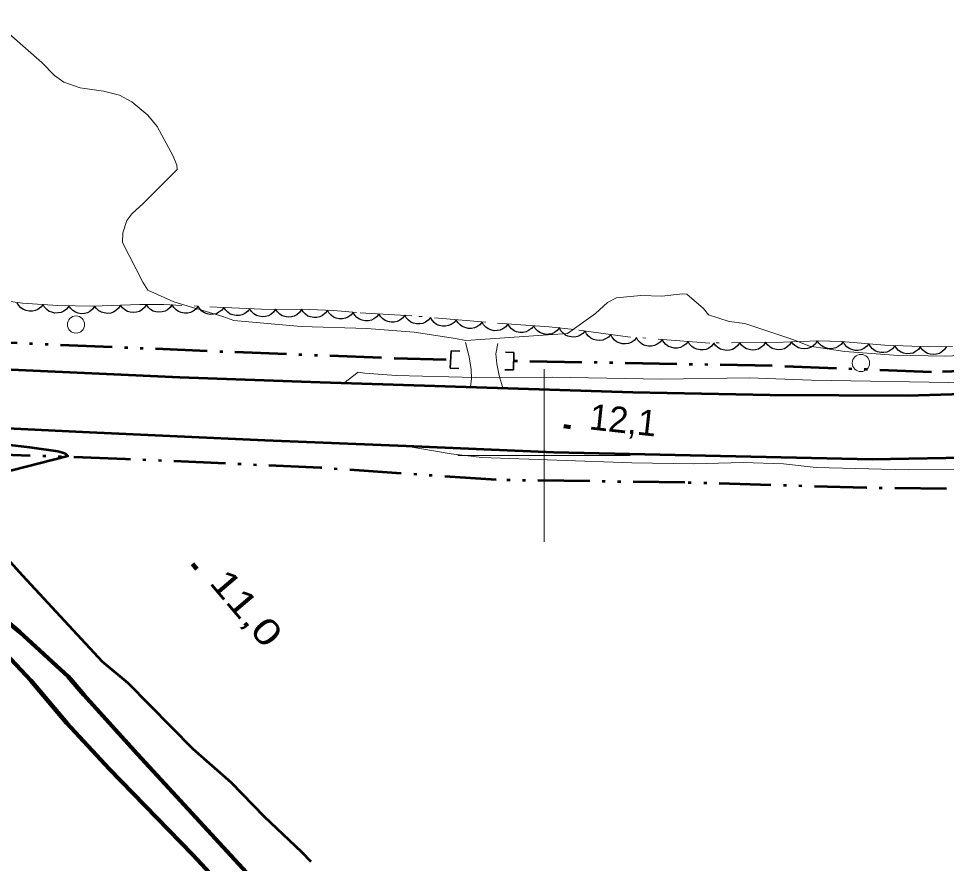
# Model space of a CAD drawing. Extents: x 386081 to 389416, y 5130568 to 5134082.
# Drawn here: x 387339.1 to 387446.7, y 5133752.7 to 5133850.7 of the extents above; entities that cross this region are included whole.
import ezdxf

# ---------------------------------------------------------------- set-up
doc = ezdxf.new("R2010")
doc.units = 0
doc.header["$LTSCALE"] = 1.2
for name, pattern in [('DASH_DOUBLE_DOT', [9.2, 5, -1.2, 0.3, -1.2, 0.3, -1.2]), ('DOT_DASHED', [7.7, 5, -1.2, 0.3, -1.2]), ('LONG_DASHED', [7.5, 6, -1.5]), ('MEDIUM_DASHED', [4.5, 3, -1.5])]:
    doc.linetypes.add(name, pattern=pattern)
for name, color, linetype, lineweight in [('1', 7, 'Continuous', 53), ('19', 7, 'Continuous', 13), ('2', 7, 'Continuous', 13), ('21', 7, 'LONG_DASHED', 35), ('26', 7, 'Continuous', 35), ('3', 7, 'Continuous', 140), ('36', 7, 'Continuous', 13), ('4', 7, 'DASH_DOUBLE_DOT', 53), ('44', 7, 'Continuous', 25), ('61', 7, 'Continuous', 13)]:
    doc.layers.add(name, color=color, linetype=linetype, lineweight=lineweight)

msp = doc.modelspace()

# ---------------------------------------------------------------- linework, layer by layer
at = {"layer": '1'}
for points in [[(387328.23, 5133802.4), (387340.31, 5133800.98), (387343.59, 5133800.5), (387344.43, 5133800.28)], [(387344.43, 5133800.28), (387344.78, 5133799.94), (387338.28, 5133798.28), (387334.24, 5133797.47), (387333, 5133797.12), (387332.58, 5133796.88), (387332.38, 5133796.15), (387333.57, 5133793.37), (387334.07, 5133792.49), (387334.8, 5133791.94), (387337.75, 5133788.08), (387339.51, 5133786.08), (387348.75, 5133776.12), (387351.72, 5133773.64), (387359.25, 5133765.99), (387363.66, 5133762.13), (387367.52, 5133758.15), (387371.88, 5133754.08), (387372.95, 5133752.96)]]:
    msp.add_lwpolyline(points, dxfattribs=at)
at = {"layer": '19', "linetype": 'MEDIUM_DASHED'}
for points in [[(387390.89, 5133813.12), (387391.31, 5133811.45), (387391.55, 5133809.99), (387391.57, 5133808.92), (387391.46, 5133807.92)], [(387395.22, 5133807.8), (387394.78, 5133809.28), (387394.52, 5133810.63), (387394.39, 5133811.79), (387394.62, 5133812.98)]]:
    msp.add_lwpolyline(points, dxfattribs=at)
at = {"layer": '2', "linetype": 'LONG_DASHED'}
msp.add_lwpolyline([(387355.14, 5133838.13), (387354.04, 5133839.45), (387352.19, 5133841), (387350.75, 5133841.79), (387348.91, 5133842.26), (387346.19, 5133842.63), (387344.31, 5133843.3), (387343.24, 5133844.07), (387341.74, 5133845.55), (387335.95, 5133850.66)], dxfattribs=at)
at = {"layer": '2'}
for points in [[(387376.78, 5133808.38), (387378.43, 5133809.67), (387379.21, 5133809.54), (387382.85, 5133809.3), (387392.02, 5133809.04), (387400.95, 5133809.09), (387413.63, 5133808.84), (387423.8, 5133809), (387431.02, 5133808.74), (387449.22, 5133808.43), (387454.99, 5133808.65), (387466.34, 5133809.44), (387470.07, 5133810.05), (387482.95, 5133812.47), (387488, 5133813.76), (387509.52, 5133819.67), (387513.08, 5133820.99), (387520.28, 5133823.98), (387530.46, 5133828.55), (387533.38, 5133830.25), (387537.24, 5133832.11), (387541.6, 5133834.57), (387553.52, 5133841.65), (387556.73, 5133843.82)], [(387458.22, 5133812.05), (387446.51, 5133811.54), (387440.57, 5133811.65), (387434.9, 5133812.05), (387430.79, 5133812.68), (387428.95, 5133813.42), (387423.27, 5133815.3), (387421.46, 5133815.53), (387419.06, 5133816.33), (387418.5, 5133817.04), (387416.56, 5133818.72), (387416.07, 5133818.74), (387413.64, 5133818.47), (387411.23, 5133818.57), (387408.4, 5133818.3), (387407.35, 5133817.73), (387405.97, 5133816.47), (387402.71, 5133814.17), (387390.91, 5133813.34), (387389.73, 5133813.59), (387384.93, 5133814.29), (387379.45, 5133814.74), (387371.81, 5133814.98), (387364.01, 5133815.66), (387362.74, 5133816.13), (387357.05, 5133817.83), (387354.06, 5133819.19), (387353.48, 5133820.12), (387351.12, 5133824.72), (387351.13, 5133825.82), (387351.61, 5133827.26), (387352.18, 5133828.04), (387353.49, 5133829.21), (387357.43, 5133833.17), (387357.42, 5133833.65), (387356.98, 5133834.7), (387355.14, 5133838.13)], [(387502.11, 5133805.25), (387500.39, 5133804.74), (387495.42, 5133802.92), (387491.95, 5133802.05), (387488.11, 5133801.41), (387475.49, 5133799.73), (387472.98, 5133799.76), (387467.84, 5133799.51), (387465.16, 5133799.09), (387458.28, 5133798.4), (387456.01, 5133798.54), (387452.53, 5133798.41), (387442.22, 5133798.34), (387431.56, 5133798.62), (387427.75, 5133799.05), (387423.08, 5133799.21), (387417.35, 5133799.05), (387410.18, 5133799.17), (387392.79, 5133799.76), (387389.24, 5133800.19), (387384.02, 5133801.11)]]:
    msp.add_lwpolyline(points, dxfattribs=at)
at = {"layer": '21', "linetype": 'Continuous', "lineweight": 53}
for points in [[(387558.09, 5133842.2), (387552.15, 5133838.26), (387543.95, 5133833.38), (387534.72, 5133828.44), (387521.1, 5133822.34), (387508.7, 5133817.51), (387497.42, 5133814.01), (387487.53, 5133811.51), (387476.98, 5133809.38), (387468.56, 5133808.09), (387458.9, 5133807.42), (387442.15, 5133806.91), (387426.22, 5133806.99), (387410.3, 5133807.32), (387374.05, 5133808.46), (387357.75, 5133809.07), (387321.99, 5133810.69)], [(387562.3, 5133837.19), (387555.53, 5133833.17), (387547.46, 5133828.24), (387538.77, 5133823.49), (387530.43, 5133819.18), (387521.29, 5133815.22), (387511.11, 5133811.21), (387501.55, 5133808.16), (387489.76, 5133805.03), (387480.96, 5133803.05), (387470.42, 5133801.48), (387459.93, 5133800.26), (387450.86, 5133799.76), (387438.04, 5133799.53), (387401.14, 5133800.34), (387384.02, 5133801.11), (387367.6, 5133801.74), (387347.27, 5133802.68), (387309.9, 5133804.48)]]:
    msp.add_lwpolyline(points, dxfattribs=at)
at = {"layer": '26'}
for p, q in [((387389.11, 5133810.14), (387389.22, 5133812.15)), ((387389.22, 5133812.15), (387390.22, 5133812.1)), ((387396.51, 5133811.94), (387395.51, 5133811.97)), ((387396.51, 5133811.94), (387396.46, 5133809.93)), ((387389.11, 5133810.14), (387390.11, 5133810.09)), ((387396.46, 5133809.93), (387395.46, 5133809.95))]:
    msp.add_line(p, q, dxfattribs=at)
at = {"layer": '3'}
for p, q in [((387402.28, 5133803.4), (387403.07, 5133803.31)), ((387359.23, 5133787.45), (387359.74, 5133786.84))]:
    msp.add_line(p, q, dxfattribs=at)
at = {"layer": '36'}
for centre in [(387345.718, 5133815.19), (387436.748, 5133810.73)]:
    msp.add_circle(centre, 1, dxfattribs=at)
at = {"layer": '4'}
for points in [[(387556.06, 5133844.62), (387548.28, 5133839.38), (387534.92, 5133831.66), (387522.56, 5133826.11), (387509.03, 5133820.87), (387493.64, 5133816.22), (387478.07, 5133812.75), (387463.23, 5133810.34), (387444.93, 5133809.67), (387426.44, 5133810.4), (387396.49, 5133810.95)], [(387183.56, 5133819.75), (387196.55, 5133819.36), (387213.16, 5133818.63), (387236.7, 5133817.44), (387257.34, 5133817.01), (387277.69, 5133816.04), (387292.7, 5133815.69), (387306.57, 5133814.98), (387321.86, 5133813.78), (387364.13, 5133812.01), (387382.65, 5133811.3), (387389.17, 5133811.13)], [(387500.12, 5133802.55), (387498.31, 5133801.83), (387489.13, 5133799.22), (387477.7, 5133797.24), (387457.7, 5133796.05), (387437.35, 5133796.25), (387416.33, 5133796.86), (387394.46, 5133797.17), (387374.09, 5133798.57), (387351.45, 5133799.59), (387330.72, 5133800.34), (387317.35, 5133801.17), (387321.75, 5133794.48), (387324, 5133791.94), (387327.9, 5133788.04)]]:
    msp.add_lwpolyline(points, dxfattribs=at)
at = {"layer": '4', "linetype": 'Continuous', "lineweight": 90}
for points in [[(387375.41, 5133740.9), (387352.85, 5133765.38), (387346.64, 5133772.25), (387344.82, 5133774.4), (387339.19, 5133779.53), (387337.54, 5133780.91)], [(387337.63, 5133776.98), (387340.49, 5133773.91), (387344.67, 5133768.99), (387349.58, 5133763.69), (387359.21, 5133753.76), (387368.92, 5133743.34)]]:
    msp.add_lwpolyline(points, dxfattribs=at)
at = {"layer": '44', "linetype": 'DOT_DASHED', "lineweight": 13}
msp.add_lwpolyline([(387447.37, 5133812.66), (387444.73, 5133812.59), (387439.53, 5133812.8), (387434.45, 5133813.23), (387431.83, 5133813.32), (387427.74, 5133813.16), (387419.23, 5133813.05), (387409.98, 5133813.74), (387403.49, 5133814.61), (387400.58, 5133814.92), (387393.26, 5133815.45), (387384.67, 5133816.21), (387378.24, 5133816.57), (387375.63, 5133816.8), (387372.77, 5133816.92), (387367.22, 5133816.98), (387355.92, 5133817.51), (387353.12, 5133817.5), (387347.65, 5133817.32), (387343.61, 5133817.4), (387339.5, 5133817.68), (387335.61, 5133818.18)], dxfattribs=at)
at = {"layer": '44'}
for points in [[(387341.89, 5133817.52), (387341.63, 5133817.19), (387341.3, 5133816.95), (387341.01, 5133816.8), (387340.66, 5133816.73), (387340.29, 5133816.73), (387339.92, 5133816.82), (387339.61, 5133816.93), (387339.33, 5133817.14), (387339.08, 5133817.41), (387338.9, 5133817.72)], [(387344.88, 5133817.31), (387344.62, 5133816.98), (387344.29, 5133816.75), (387344, 5133816.6), (387343.65, 5133816.53), (387343.28, 5133816.52), (387342.91, 5133816.61), (387342.6, 5133816.72), (387342.32, 5133816.94), (387342.07, 5133817.21), (387341.89, 5133817.52)], [(387347.88, 5133817.32), (387347.64, 5133816.97), (387347.32, 5133816.72), (387347.04, 5133816.56), (387346.69, 5133816.47), (387346.33, 5133816.45), (387345.95, 5133816.52), (387345.64, 5133816.62), (387345.35, 5133816.82), (387345.08, 5133817.07), (387344.88, 5133817.37)], [(387350.88, 5133817.43), (387350.66, 5133817.07), (387350.35, 5133816.81), (387350.08, 5133816.63), (387349.74, 5133816.52), (387349.37, 5133816.48), (387348.99, 5133816.53), (387348.68, 5133816.61), (387348.38, 5133816.79), (387348.09, 5133817.04), (387347.88, 5133817.33)], [(387353.88, 5133817.53), (387353.66, 5133817.17), (387353.35, 5133816.91), (387353.07, 5133816.72), (387352.74, 5133816.62), (387352.37, 5133816.58), (387351.99, 5133816.63), (387351.67, 5133816.71), (387351.37, 5133816.89), (387351.09, 5133817.14), (387350.88, 5133817.43)], [(387356.88, 5133817.51), (387356.65, 5133817.17), (387356.33, 5133816.91), (387356.05, 5133816.74), (387355.71, 5133816.65), (387355.34, 5133816.61), (387354.97, 5133816.67), (387354.65, 5133816.76), (387354.36, 5133816.95), (387354.08, 5133817.21), (387353.88, 5133817.5)], [(387359.88, 5133817.32), (387359.63, 5133816.99), (387359.3, 5133816.75), (387359.01, 5133816.59), (387358.66, 5133816.52), (387358.3, 5133816.5), (387357.92, 5133816.58), (387357.61, 5133816.69), (387357.33, 5133816.89), (387357.07, 5133817.16), (387356.88, 5133817.47)], [(387362.87, 5133817.18), (387362.62, 5133816.85), (387362.3, 5133816.61), (387362.01, 5133816.45), (387361.66, 5133816.38), (387361.29, 5133816.36), (387360.92, 5133816.44), (387360.61, 5133816.55), (387360.32, 5133816.75), (387360.06, 5133817.02), (387359.88, 5133817.32)], [(387365.87, 5133817.04), (387365.62, 5133816.71), (387365.29, 5133816.47), (387365, 5133816.31), (387364.66, 5133816.24), (387364.29, 5133816.22), (387363.91, 5133816.3), (387363.61, 5133816.4), (387363.32, 5133816.61), (387363.06, 5133816.88), (387362.87, 5133817.18)], [(387368.87, 5133816.96), (387368.63, 5133816.62), (387368.31, 5133816.37), (387368.03, 5133816.2), (387367.69, 5133816.11), (387367.32, 5133816.08), (387366.94, 5133816.15), (387366.63, 5133816.24), (387366.34, 5133816.44), (387366.07, 5133816.69), (387365.87, 5133816.99)], [(387371.87, 5133816.93), (387371.63, 5133816.59), (387371.31, 5133816.33), (387371.03, 5133816.16), (387370.69, 5133816.08), (387370.32, 5133816.05), (387369.94, 5133816.12), (387369.63, 5133816.21), (387369.34, 5133816.41), (387369.07, 5133816.66), (387368.87, 5133816.96)], [(387374.87, 5133816.83), (387374.62, 5133816.5), (387374.29, 5133816.25), (387374, 5133816.09), (387373.66, 5133816.02), (387373.29, 5133816), (387372.91, 5133816.08), (387372.6, 5133816.18), (387372.32, 5133816.39), (387372.06, 5133816.65), (387371.87, 5133816.96)], [(387377.86, 5133816.6), (387377.59, 5133816.28), (387377.26, 5133816.05), (387376.96, 5133815.91), (387376.61, 5133815.85), (387376.24, 5133815.85), (387375.87, 5133815.94), (387375.57, 5133816.06), (387375.29, 5133816.28), (387375.04, 5133816.55), (387374.87, 5133816.87)], [(387380.85, 5133816.42), (387380.6, 5133816.09), (387380.27, 5133815.85), (387379.98, 5133815.7), (387379.63, 5133815.63), (387379.26, 5133815.62), (387378.89, 5133815.7), (387378.58, 5133815.81), (387378.3, 5133816.02), (387378.04, 5133816.28), (387377.86, 5133816.59)], [(387383.85, 5133816.26), (387383.59, 5133815.92), (387383.26, 5133815.69), (387382.97, 5133815.53), (387382.63, 5133815.46), (387382.26, 5133815.45), (387381.88, 5133815.53), (387381.58, 5133815.64), (387381.29, 5133815.85), (387381.04, 5133816.11), (387380.85, 5133816.42)], [(387386.84, 5133816.02), (387386.57, 5133815.69), (387386.24, 5133815.47), (387385.94, 5133815.32), (387385.59, 5133815.26), (387385.22, 5133815.26), (387384.85, 5133815.36), (387384.55, 5133815.47), (387384.27, 5133815.69), (387384.02, 5133815.97), (387383.85, 5133816.28)], [(387389.82, 5133815.75), (387389.56, 5133815.43), (387389.22, 5133815.2), (387388.93, 5133815.06), (387388.58, 5133815), (387388.21, 5133815), (387387.84, 5133815.09), (387387.54, 5133815.21), (387387.26, 5133815.43), (387387.01, 5133815.7), (387386.84, 5133816.02)], [(387392.81, 5133815.49), (387392.55, 5133815.17), (387392.21, 5133814.94), (387391.92, 5133814.79), (387391.57, 5133814.73), (387391.2, 5133814.73), (387390.83, 5133814.83), (387390.52, 5133814.95), (387390.25, 5133815.16), (387390, 5133815.44), (387389.82, 5133815.75)], [(387395.8, 5133815.27), (387395.55, 5133814.94), (387395.21, 5133814.71), (387394.92, 5133814.55), (387394.57, 5133814.49), (387394.2, 5133814.48), (387393.83, 5133814.57), (387393.52, 5133814.68), (387393.25, 5133814.9), (387392.99, 5133815.17), (387392.81, 5133815.48)], [(387398.8, 5133815.05), (387398.54, 5133814.72), (387398.2, 5133814.49), (387397.91, 5133814.34), (387397.57, 5133814.27), (387397.2, 5133814.27), (387396.82, 5133814.36), (387396.52, 5133814.47), (387396.24, 5133814.68), (387395.98, 5133814.95), (387395.8, 5133815.27)], [(387401.79, 5133814.83), (387401.53, 5133814.5), (387401.2, 5133814.27), (387400.9, 5133814.12), (387400.56, 5133814.06), (387400.19, 5133814.05), (387399.82, 5133814.14), (387399.51, 5133814.25), (387399.23, 5133814.47), (387398.98, 5133814.74), (387398.8, 5133815.05)], [(387404.77, 5133814.47), (387404.5, 5133814.15), (387404.16, 5133813.93), (387403.86, 5133813.79), (387403.51, 5133813.74), (387403.14, 5133813.75), (387402.77, 5133813.85), (387402.47, 5133813.97), (387402.2, 5133814.19), (387401.95, 5133814.47), (387401.79, 5133814.79)], [(387407.74, 5133814.04), (387407.46, 5133813.73), (387407.11, 5133813.52), (387406.81, 5133813.38), (387406.46, 5133813.34), (387406.09, 5133813.36), (387405.73, 5133813.47), (387405.43, 5133813.6), (387405.16, 5133813.83), (387404.92, 5133814.12), (387404.76, 5133814.44)], [(387410.71, 5133813.64), (387410.43, 5133813.33), (387410.09, 5133813.12), (387409.78, 5133812.99), (387409.43, 5133812.94), (387409.07, 5133812.96), (387408.7, 5133813.07), (387408.4, 5133813.2), (387408.13, 5133813.43), (387407.9, 5133813.72), (387407.74, 5133814.04)], [(387413.71, 5133813.46), (387413.45, 5133813.13), (387413.11, 5133812.9), (387412.82, 5133812.75), (387412.47, 5133812.69), (387412.1, 5133812.68), (387411.73, 5133812.77), (387411.43, 5133812.89), (387411.15, 5133813.1), (387410.89, 5133813.37), (387410.72, 5133813.69)], [(387416.7, 5133813.24), (387416.44, 5133812.91), (387416.11, 5133812.68), (387415.81, 5133812.53), (387415.47, 5133812.46), (387415.1, 5133812.46), (387414.72, 5133812.55), (387414.42, 5133812.66), (387414.14, 5133812.88), (387413.89, 5133813.15), (387413.71, 5133813.46)], [(387419.69, 5133813.02), (387419.43, 5133812.69), (387419.1, 5133812.46), (387418.8, 5133812.31), (387418.46, 5133812.24), (387418.09, 5133812.24), (387417.72, 5133812.33), (387417.41, 5133812.44), (387417.13, 5133812.66), (387416.88, 5133812.93), (387416.7, 5133813.24)], [(387431.69, 5133813.31), (387431.47, 5133812.96), (387431.16, 5133812.69), (387430.89, 5133812.51), (387430.55, 5133812.41), (387430.18, 5133812.36), (387429.8, 5133812.41), (387429.49, 5133812.48), (387429.19, 5133812.67), (387428.9, 5133812.91), (387428.69, 5133813.2)], [(387434.69, 5133813.22), (387434.44, 5133812.88), (387434.12, 5133812.64), (387433.83, 5133812.48), (387433.49, 5133812.4), (387433.12, 5133812.38), (387432.74, 5133812.46), (387432.43, 5133812.55), (387432.14, 5133812.76), (387431.88, 5133813.02), (387431.69, 5133813.32)], [(387422.69, 5133813.09), (387422.46, 5133812.75), (387422.15, 5133812.49), (387421.87, 5133812.31), (387421.53, 5133812.22), (387421.16, 5133812.18), (387420.78, 5133812.24), (387420.47, 5133812.32), (387420.17, 5133812.51), (387419.9, 5133812.76), (387419.69, 5133813.06)], [(387425.69, 5133813.13), (387425.46, 5133812.78), (387425.15, 5133812.52), (387424.87, 5133812.35), (387424.53, 5133812.25), (387424.16, 5133812.22), (387423.78, 5133812.28), (387423.47, 5133812.36), (387423.17, 5133812.55), (387422.9, 5133812.8), (387422.69, 5133813.09)], [(387428.69, 5133813.17), (387428.46, 5133812.82), (387428.15, 5133812.56), (387427.87, 5133812.39), (387427.53, 5133812.29), (387427.16, 5133812.26), (387426.78, 5133812.32), (387426.47, 5133812.4), (387426.17, 5133812.59), (387425.9, 5133812.84), (387425.69, 5133813.13)], [(387437.68, 5133812.96), (387437.41, 5133812.63), (387437.08, 5133812.4), (387436.78, 5133812.26), (387436.43, 5133812.19), (387436.06, 5133812.19), (387435.69, 5133812.29), (387435.39, 5133812.4), (387435.11, 5133812.62), (387434.86, 5133812.9), (387434.69, 5133813.21)], [(387440.66, 5133812.7), (387440.4, 5133812.38), (387440.07, 5133812.15), (387439.77, 5133812), (387439.42, 5133811.94), (387439.05, 5133811.94), (387438.68, 5133812.04), (387438.38, 5133812.15), (387438.1, 5133812.37), (387437.85, 5133812.64), (387437.68, 5133812.96)], [(387443.67, 5133812.63), (387443.42, 5133812.3), (387443.09, 5133812.05), (387442.8, 5133811.89), (387442.46, 5133811.82), (387442.09, 5133811.8), (387441.72, 5133811.88), (387441.4, 5133811.98), (387441.12, 5133812.19), (387440.86, 5133812.45), (387440.67, 5133812.75)], [(387446.66, 5133812.64), (387446.44, 5133812.29), (387446.13, 5133812.02), (387445.85, 5133811.85), (387445.51, 5133811.75), (387445.15, 5133811.7), (387444.77, 5133811.76), (387444.45, 5133811.84), (387444.15, 5133812.02), (387443.87, 5133812.27), (387443.66, 5133812.56)]]:
    msp.add_lwpolyline(points, dxfattribs=at)
at = {"layer": '61'}
for p, q in [((387400, 5133790), (387400, 5133810)), ((387390, 5133800), (387410, 5133800))]:
    msp.add_line(p, q, dxfattribs=at)

# ---------------------------------------------------------------- texts
at = {"layer": '3'}
msp.add_text('12,1   ', height=3, rotation=353.761, dxfattribs=at).set_placement((387405.14, 5133803.05))
at = {"layer": '3', "width": 1.3}
msp.add_text('11,0   ', height=3, rotation=310.294, dxfattribs=at).set_placement((387361.06, 5133785.23))

doc.saveas('drawing.dxf')
